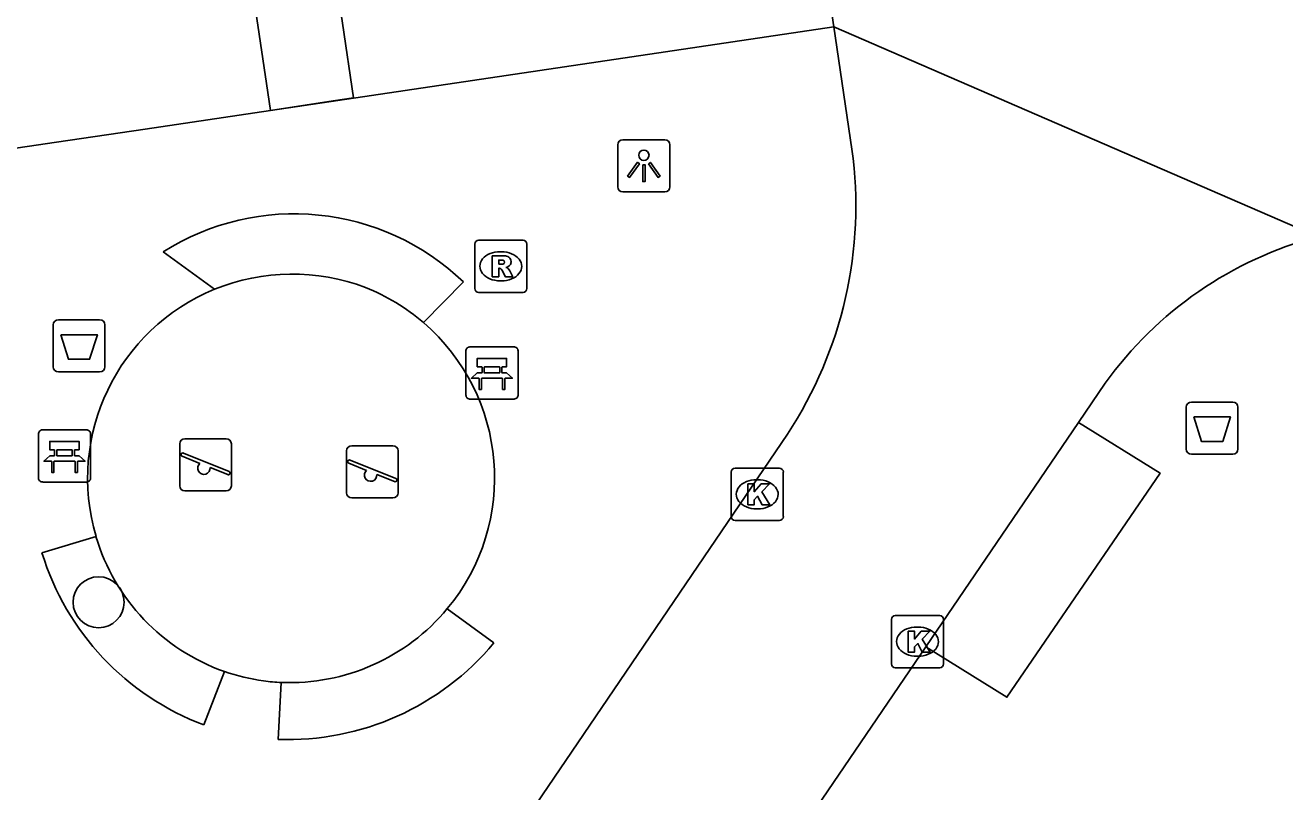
# Model space of a CAD drawing. Extents: x 159280 to 160375, y 384531 to 385872.
# Drawn here: x 159875.06 to 159899.2, y 384918.15 to 384932.85 of the extents above; entities that cross this region are included whole.
import ezdxf

# ---------------------------------------------------------------- set-up
doc = ezdxf.new("R2010")
doc.units = 0
for name, color, linetype in [('IMGEO_Afvalbak', 7, 'Continuous'), ('IMGEO_Bank', 7, 'Continuous'), ('IMGEO_Boom', 7, 'Continuous'), ('IMGEO_Haag', 7, 'Continuous'), ('IMGEO_Kolk', 7, 'Continuous'), ('IMGEO_Lichtpunt', 7, 'Continuous'), ('IMGEO_Pand', 7, 'Continuous'), ('IMGEO_Pand_overbouw', 7, 'Continuous'), ('IMGEO_Rijbaan_lokaal_open', 7, 'Continuous'), ('IMGEO_Rioolput', 7, 'Continuous'), ('IMGEO_Speelvoorziening', 7, 'Continuous'), ('IMGEO_Voetpad_open', 7, 'Continuous')]:
    doc.layers.add(name, color=color, linetype=linetype)

msp = doc.modelspace()

# ---------------------------------------------------------------- linework, layer by layer
at = {"layer": 'IMGEO_Afvalbak'}
for p, q in [((159875.593, 384926.305), (159875.593, 384927.105)), ((159875.593, 384927.105), (159875.593, 384926.305)), ((159875.693, 384927.205), (159876.483, 384927.205)), ((159876.483, 384927.205), (159875.693, 384927.205)), ((159876.583, 384927.105), (159876.583, 384926.305)), ((159876.583, 384926.305), (159876.583, 384927.105)), ((159876.483, 384926.205), (159875.693, 384926.205)), ((159875.693, 384926.205), (159876.483, 384926.205)), ((159897.31, 384924.727), (159897.31, 384925.527)), ((159897.31, 384925.527), (159897.31, 384924.727)), ((159897.41, 384925.627), (159898.2, 384925.627)), ((159898.2, 384925.627), (159897.41, 384925.627)), ((159898.3, 384925.527), (159898.3, 384924.727)), ((159898.3, 384924.727), (159898.3, 384925.527)), ((159898.2, 384924.627), (159897.41, 384924.627)), ((159897.41, 384924.627), (159898.2, 384924.627))]:
    msp.add_line(p, q, dxfattribs=at)
for points in [[(159875.736, 384926.919), (159876.44, 384926.919), (159876.291, 384926.449), (159875.885, 384926.449), (159875.736, 384926.919)], [(159897.453, 384925.341), (159898.157, 384925.341), (159898.008, 384924.871), (159897.602, 384924.871), (159897.453, 384925.341)]]:
    msp.add_lwpolyline(points, dxfattribs=at)
for centre, start, end in [((159875.693, 384927.105), 90, 180), ((159875.693, 384927.105), 90, 180), ((159876.483, 384927.105), 0, 90), ((159876.483, 384927.105), 360, 90), ((159875.693, 384926.305), 180, 270), ((159875.693, 384926.305), 180, 270), ((159876.483, 384926.305), 270, 0), ((159876.483, 384926.305), 270, 0), ((159897.41, 384925.527), 90, 180), ((159897.41, 384925.527), 90, 180), ((159898.2, 384925.527), 0, 90), ((159898.2, 384925.527), 360, 90), ((159897.41, 384924.727), 180, 270), ((159897.41, 384924.727), 180, 270), ((159898.2, 384924.727), 270, 0), ((159898.2, 384924.727), 270, 0)]:
    msp.add_arc(centre, 0.1, start, end, dxfattribs=at)
at = {"layer": 'IMGEO_Bank'}
for p, q in [((159883.503, 384925.76), (159883.503, 384926.601)), ((159883.503, 384926.601), (159883.503, 384925.76)), ((159883.578, 384926.685), (159884.419, 384926.685)), ((159884.419, 384926.685), (159883.578, 384926.685)), ((159884.503, 384926.61), (159884.503, 384925.769)), ((159884.503, 384925.769), (159884.503, 384926.61)), ((159883.812, 384926.191), (159883.812, 384926.297)), ((159883.856, 384926.297), (159883.856, 384926.191)), ((159884.144, 384926.303), (159883.862, 384926.303)), ((159884.15, 384926.191), (159884.15, 384926.297)), ((159884.194, 384926.297), (159884.194, 384926.191)), ((159884.2, 384926.083), (159883.807, 384926.083)), ((159883.862, 384926.185), (159884.144, 384926.185)), ((159884.428, 384925.685), (159883.587, 384925.685)), ((159883.587, 384925.685), (159884.428, 384925.685)), ((159875.385, 384925.094), (159876.226, 384925.094)), ((159876.226, 384925.094), (159875.385, 384925.094)), ((159875.31, 384924.169), (159875.31, 384925.01)), ((159875.31, 384925.01), (159875.31, 384924.169)), ((159876.31, 384925.019), (159876.31, 384924.178)), ((159876.31, 384924.178), (159876.31, 384925.019)), ((159875.619, 384924.6), (159875.619, 384924.706)), ((159875.663, 384924.706), (159875.663, 384924.6)), ((159875.951, 384924.712), (159875.669, 384924.712)), ((159875.669, 384924.594), (159875.951, 384924.594)), ((159875.957, 384924.6), (159875.957, 384924.706)), ((159876.001, 384924.706), (159876.001, 384924.6)), ((159876.007, 384924.492), (159875.614, 384924.492)), ((159876.235, 384924.094), (159875.394, 384924.094)), ((159875.394, 384924.094), (159876.235, 384924.094))]:
    msp.add_line(p, q, dxfattribs=at)
for points in [[(159883.806, 384926.303), (159883.72, 384926.303), (159883.72, 384926.464), (159884.283, 384926.464), (159884.283, 384926.303), (159884.2, 384926.303)], [(159883.75, 384926.083), (159883.608, 384926.083), (159883.72, 384926.185), (159883.806, 384926.185)], [(159883.8, 384926.076), (159883.8, 384925.869), (159883.757, 384925.869), (159883.757, 384926.076)], [(159884.2, 384926.185), (159884.283, 384926.185), (159884.395, 384926.083), (159884.256, 384926.083)], [(159884.25, 384926.076), (159884.25, 384925.869), (159884.206, 384925.869), (159884.206, 384926.076)], [(159875.613, 384924.712), (159875.527, 384924.712), (159875.527, 384924.873), (159876.09, 384924.873), (159876.09, 384924.712), (159876.007, 384924.712)], [(159875.557, 384924.492), (159875.415, 384924.492), (159875.527, 384924.594), (159875.613, 384924.594)], [(159876.007, 384924.594), (159876.09, 384924.594), (159876.202, 384924.492), (159876.063, 384924.492)], [(159875.607, 384924.485), (159875.607, 384924.278), (159875.564, 384924.278), (159875.564, 384924.485)], [(159876.057, 384924.485), (159876.057, 384924.278), (159876.013, 384924.278), (159876.013, 384924.485)]]:
    msp.add_lwpolyline(points, dxfattribs=at)
for centre, radius, start, end in [((159883.581, 384926.607), 0.0779, 92.4484, 184.2845), ((159883.581, 384926.607), 0.0779, 92.4484, 184.2845), ((159884.425, 384926.607), 0.0779, 2.4484, 94.2845), ((159884.425, 384926.607), 0.0779, 2.4484, 94.2845), ((159883.805, 384926.296), 0.00671, 2.8957, 87.1043), ((159883.862, 384926.296), 0.00671, 92.8957, 177.1043), ((159884.144, 384926.296), 0.00671, 2.8957, 87.1043), ((159884.201, 384926.296), 0.00671, 92.8957, 177.1043), ((159883.75, 384926.076), 0.00671, 2.8957, 87.1043), ((159883.807, 384926.076), 0.00671, 92.8957, 177.1043), ((159883.805, 384926.192), 0.00671, 272.8957, 357.1043), ((159883.862, 384926.192), 0.00671, 182.8957, 267.1043), ((159884.144, 384926.192), 0.00671, 272.8957, 357.1043), ((159884.201, 384926.192), 0.00671, 182.8957, 267.1043), ((159884.199, 384926.076), 0.00671, 2.8957, 87.1043), ((159884.256, 384926.076), 0.00671, 92.8957, 177.1043), ((159884.425, 384925.763), 0.0779, 272.4484, 4.2845), ((159884.425, 384925.763), 0.0779, 272.4484, 4.2845), ((159883.581, 384925.763), 0.0779, 182.4484, 274.2845), ((159883.581, 384925.763), 0.0779, 182.4484, 274.2845), ((159875.388, 384925.016), 0.0779, 92.4484, 184.2845), ((159875.388, 384925.016), 0.0779, 92.4484, 184.2845), ((159876.232, 384925.016), 0.0779, 2.4484, 94.2845), ((159876.232, 384925.016), 0.0779, 2.4484, 94.2845), ((159875.612, 384924.705), 0.00671, 2.8957, 87.1043), ((159875.612, 384924.601), 0.00671, 272.8957, 357.1043), ((159875.669, 384924.705), 0.00671, 92.8957, 177.1043), ((159875.669, 384924.601), 0.00671, 182.8957, 267.1043), ((159875.951, 384924.705), 0.00671, 2.8957, 87.1043), ((159875.951, 384924.601), 0.00671, 272.8957, 357.1043), ((159876.008, 384924.705), 0.00671, 92.8957, 177.1043), ((159876.008, 384924.601), 0.00671, 182.8957, 267.1043), ((159875.557, 384924.485), 0.00671, 2.8957, 87.1043), ((159875.614, 384924.485), 0.00671, 92.8957, 177.1043), ((159876.006, 384924.485), 0.00671, 2.8957, 87.1043), ((159876.063, 384924.485), 0.00671, 92.8957, 177.1043), ((159875.388, 384924.172), 0.0779, 182.4484, 274.2845), ((159875.388, 384924.172), 0.0779, 182.4484, 274.2845), ((159876.232, 384924.172), 0.0779, 272.4484, 4.2845), ((159876.232, 384924.172), 0.0779, 272.4484, 4.2845)]:
    msp.add_arc(centre, radius, start, end, dxfattribs=at)
at = {"layer": 'IMGEO_Boom'}
msp.add_circle((159876.463, 384921.789), 0.489, dxfattribs=at)
at = {"layer": 'IMGEO_Haag'}
for centre, radius, start, end in [((159880.174, 384924.158), 3.925, 69.0175, 112.2891), ((159880.115, 384924.156), 3.949, 49.3357, 68.2367), ((159880.174, 384924.161), 3.922, 196.4389, 250.6351), ((159880.127, 384924.168), 3.921, 267.6107, 320.3377)]:
    msp.add_arc(centre, radius, start, end, dxfattribs=at)
at = {"layer": 'IMGEO_Kolk'}
for p, q in [((159888.661, 384924.358), (159889.513, 384924.358)), ((159888.586, 384923.432), (159888.586, 384924.284)), ((159889.074, 384924.138), (159889.099, 384924.138)), ((159889.587, 384924.284), (159889.587, 384923.432)), ((159889.513, 384923.358), (159888.661, 384923.358)), ((159889.097, 384923.578), (159889.072, 384923.578)), ((159891.658, 384920.607), (159891.658, 384921.459)), ((159891.733, 384921.533), (159892.585, 384921.533)), ((159892.659, 384921.459), (159892.659, 384920.607)), ((159892.146, 384921.313), (159892.171, 384921.313)), ((159892.169, 384920.753), (159892.144, 384920.753)), ((159892.585, 384920.533), (159891.733, 384920.533))]:
    msp.add_line(p, q, dxfattribs=at)
for points in [[(159888.661, 384924.358), (159889.513, 384924.358)], [(159888.586, 384923.432), (159888.586, 384924.284)], [(159889.587, 384924.284), (159889.587, 384923.432)], [(159888.907, 384924.058), (159889.03, 384924.058), (159889.03, 384923.907), (159889.16, 384924.058), (159889.324, 384924.058), (159889.178, 384923.907), (159889.331, 384923.658), (159889.179, 384923.658), (159889.094, 384923.822), (159889.03, 384923.755), (159889.03, 384923.658), (159888.907, 384923.658), (159888.907, 384924.058)], [(159889.513, 384923.358), (159888.661, 384923.358)], [(159891.658, 384920.607), (159891.658, 384921.459)], [(159891.733, 384921.533), (159892.585, 384921.533)], [(159892.659, 384921.459), (159892.659, 384920.607)], [(159891.979, 384921.233), (159892.102, 384921.233), (159892.102, 384921.082), (159892.232, 384921.233), (159892.396, 384921.233), (159892.25, 384921.082), (159892.403, 384920.833), (159892.251, 384920.833), (159892.166, 384920.997), (159892.102, 384920.93), (159892.102, 384920.833), (159891.979, 384920.833), (159891.979, 384921.233)], [(159892.585, 384920.533), (159891.733, 384920.533)]]:
    msp.add_lwpolyline(points, dxfattribs=at)
for centre, start, end in [((159888.663, 384924.282), 91.552, 178.448), ((159888.663, 384924.282), 91.552, 178.448), ((159889.511, 384924.282), 1.552, 88.448), ((159889.511, 384924.282), 1.552, 88.448), ((159888.663, 384923.434), 181.552, 268.448), ((159888.663, 384923.434), 181.552, 268.448), ((159889.511, 384923.434), 271.552, 358.448), ((159889.511, 384923.434), 271.552, 358.448), ((159891.735, 384921.457), 91.552, 178.448), ((159891.735, 384921.457), 91.552, 178.448), ((159892.583, 384921.457), 1.552, 88.448), ((159892.583, 384921.457), 1.552, 88.448), ((159891.735, 384920.609), 181.552, 268.448), ((159891.735, 384920.609), 181.552, 268.448), ((159892.583, 384920.609), 271.552, 358.448), ((159892.583, 384920.609), 271.552, 358.448)]:
    msp.add_arc(centre, 0.0765, start, end, dxfattribs=at)
for centre, major_axis, ratio, start_param, end_param in [((159889.073, 384923.858), (-0.387, 0.002), 0.722429, 4.712389, 7.853982), ((159889.098, 384923.858), (-0.39, 0.002), 0.717154, 1.570796, 4.712389), ((159892.145, 384921.033), (-0.387, 0.002), 0.722429, 4.712389, 7.853982), ((159892.17, 384921.033), (-0.39, 0.002), 0.717154, 1.570796, 4.712389)]:
    msp.add_ellipse(centre, major_axis=major_axis, ratio=ratio, start_param=start_param, end_param=end_param, dxfattribs=at)
at = {"layer": 'IMGEO_Lichtpunt'}
for p, q in [((159887.317, 384930.656), (159886.509, 384930.656)), ((159887.317, 384930.656), (159886.509, 384930.656)), ((159886.415, 384930.561), (159886.415, 384929.754)), ((159886.415, 384930.561), (159886.415, 384929.754)), ((159887.411, 384929.754), (159887.411, 384930.561)), ((159887.411, 384929.754), (159887.411, 384930.561)), ((159886.509, 384929.66), (159887.317, 384929.66)), ((159886.509, 384929.66), (159887.317, 384929.66))]:
    msp.add_line(p, q, dxfattribs=at)
for points in [[(159886.789, 384930.225), (159886.828, 384930.197), (159886.64, 384929.935), (159886.602, 384929.962), (159886.789, 384930.225)], [(159886.891, 384930.177), (159886.938, 384930.177), (159886.938, 384929.855), (159886.891, 384929.855), (159886.891, 384930.177)], [(159887.001, 384930.197), (159887.039, 384930.224), (159887.226, 384929.962), (159887.187, 384929.934), (159887.001, 384930.197)]]:
    msp.add_lwpolyline(points, dxfattribs=at)
msp.add_circle((159886.914, 384930.359), 0.0994, dxfattribs=at)
for centre, start, end in [((159886.509, 384930.561), 90, 180), ((159886.509, 384930.561), 90, 180), ((159887.317, 384930.561), 0, 90), ((159887.317, 384930.561), 0, 90), ((159886.509, 384929.754), 180, 270), ((159886.509, 384929.754), 180, 270), ((159887.317, 384929.754), 270, 0), ((159887.317, 384929.754), 270, 360)]:
    msp.add_arc(centre, 0.0946, start, end, dxfattribs=at)
at = {"layer": 'IMGEO_Pand'}
for points in [[(159878.885, 384936.944), (159878.909, 384936.948), (159879.709, 384931.562), (159879.76, 384931.218)], [(159879.76, 384931.218), (159877.354, 384930.862), (159875.655, 384930.611), (159866.089, 384929.196), (159865.855, 384930.774), (159863.387, 384930.409), (159863.621, 384928.831), (159863.406, 384928.799), (159863.195, 384928.768), (159863.172, 384928.922)]]:
    msp.add_lwpolyline(points, dxfattribs=at)
at = {"layer": 'IMGEO_Pand_overbouw'}
msp.add_lwpolyline([(159880.506, 384937.194), (159878.909, 384936.948), (159879.709, 384931.562), (159879.76, 384931.218), (159880.957, 384931.403), (159881.346, 384931.463)], close=True, dxfattribs=at)
at = {"layer": 'IMGEO_Rijbaan_lokaal_open'}
for points in [[(159890.066, 384936.091), (159890.552, 384932.824)], [(159890.552, 384932.824), (159899.827, 384928.8)], [(159890.902, 384930.474), (159890.552, 384932.824)], [(159895.245, 384925.237), (159895.757, 384925.989)], [(159892.317, 384920.935), (159895.245, 384925.237)], [(159883.932, 384916.564), (159889.665, 384925.012)], [(159889.608, 384916.953), (159892.317, 384920.935)]]:
    msp.add_lwpolyline(points, dxfattribs=at)
for centre, radius, start, end in [((159883.019, 384929.388), 7.957, 326.6353, 7.8432), ((159901.724, 384921.701), 7.348, 104.9632, 144.2996)]:
    msp.add_arc(centre, radius, start, end, dxfattribs=at)
at = {"layer": 'IMGEO_Rioolput'}
for p, q in [((159883.746, 384928.731), (159884.598, 384928.731)), ((159883.671, 384927.805), (159883.671, 384928.657)), ((159884.159, 384928.511), (159884.184, 384928.511)), ((159884.672, 384928.657), (159884.672, 384927.805)), ((159884.182, 384927.951), (159884.157, 384927.951)), ((159884.598, 384927.731), (159883.746, 384927.731))]:
    msp.add_line(p, q, dxfattribs=at)
for points in [[(159883.746, 384928.731), (159884.598, 384928.731)], [(159883.671, 384927.805), (159883.671, 384928.657)], [(159884.26, 384928.429), (159884.008, 384928.431), (159884.008, 384928.031)], [(159884.672, 384928.657), (159884.672, 384927.805)], [(159884.008, 384928.031), (159884.132, 384928.031), (159884.132, 384928.193), (159884.143, 384928.193)], [(159884.186, 384928.35), (159884.132, 384928.35), (159884.132, 384928.269)], [(159884.132, 384928.269), (159884.184, 384928.269)], [(159884.19, 384928.164), (159884.261, 384928.031), (159884.401, 384928.031), (159884.336, 384928.157)], [(159884.598, 384927.731), (159883.746, 384927.731)]]:
    msp.add_lwpolyline(points, dxfattribs=at)
for centre, radius, start, end in [((159883.748, 384928.655), 0.0765, 91.552, 178.448), ((159883.748, 384928.655), 0.0765, 91.552, 178.448), ((159884.596, 384928.655), 0.0765, 1.552, 88.448), ((159884.596, 384928.655), 0.0765, 1.552, 88.448), ((159884.259, 384928.319), 0.109, 350.3612, 89.416), ((159884.142, 384928.14), 0.0533, 26.0293, 88.6989), ((159884.168, 384928.458), 0.19, 274.7715, 282.9687), ((159884.192, 384928.254), 0.0964, 77.0061, 93.1865), ((159884.206, 384928.311), 0.0378, 276.6634, 79.6772), ((159884.257, 384928.319), 0.112, 277.5842, 350.9817), ((159884.241, 384928.104), 0.108, 29.5134, 73.7905), ((159883.748, 384927.807), 0.0765, 181.552, 268.448), ((159883.748, 384927.807), 0.0765, 181.552, 268.448), ((159884.596, 384927.807), 0.0765, 271.552, 358.448), ((159884.596, 384927.807), 0.0765, 271.552, 358.448)]:
    msp.add_arc(centre, radius, start, end, dxfattribs=at)
for centre, major_axis, ratio, start_param, end_param in [((159884.158, 384928.231), (-0.387, 0.002), 0.722429, 4.712389, 7.853982), ((159884.183, 384928.231), (-0.39, 0.002), 0.717154, 1.570796, 4.712389)]:
    msp.add_ellipse(centre, major_axis=major_axis, ratio=ratio, start_param=start_param, end_param=end_param, dxfattribs=at)
at = {"layer": 'IMGEO_Speelvoorziening'}
for p, q in [((159878.018, 384924.023), (159878.018, 384924.823)), ((159878.018, 384924.823), (159878.018, 384924.023)), ((159878.118, 384924.923), (159878.908, 384924.923)), ((159878.908, 384924.923), (159878.118, 384924.923)), ((159879.008, 384924.823), (159879.008, 384924.023)), ((159879.008, 384924.023), (159879.008, 384924.823)), ((159878.401, 384924.451), (159878.062, 384924.588)), ((159878.087, 384924.648), (159878.963, 384924.295)), ((159881.214, 384923.889), (159881.214, 384924.689)), ((159881.214, 384924.689), (159881.214, 384923.889)), ((159881.314, 384924.789), (159882.104, 384924.789)), ((159882.104, 384924.789), (159881.314, 384924.789)), ((159882.204, 384924.689), (159882.204, 384923.889)), ((159882.204, 384923.889), (159882.204, 384924.689)), ((159878.939, 384924.235), (159878.599, 384924.372)), ((159881.597, 384924.317), (159881.258, 384924.454)), ((159881.283, 384924.514), (159882.159, 384924.161)), ((159882.135, 384924.101), (159881.795, 384924.238)), ((159878.908, 384923.923), (159878.118, 384923.923)), ((159878.118, 384923.923), (159878.908, 384923.923)), ((159882.104, 384923.789), (159881.314, 384923.789)), ((159881.314, 384923.789), (159882.104, 384923.789))]:
    msp.add_line(p, q, dxfattribs=at)
for centre, radius, start, end in [((159878.118, 384924.823), 0.1, 90, 180), ((159878.118, 384924.823), 0.1, 90, 180), ((159878.908, 384924.823), 0.1, 0, 90), ((159878.908, 384924.823), 0.1, 360, 90), ((159878.075, 384924.618), 0.0327, 68.078, 248.078), ((159881.314, 384924.689), 0.1, 90, 180), ((159881.314, 384924.689), 0.1, 90, 180), ((159882.104, 384924.689), 0.1, 0, 90), ((159882.104, 384924.689), 0.1, 360, 90), ((159878.48, 384924.361), 0.12, 130.9928, 5.1632), ((159881.271, 384924.484), 0.0327, 68.078, 248.078), ((159881.676, 384924.227), 0.12, 130.9928, 5.1632), ((159878.951, 384924.265), 0.0327, 248.078, 68.078), ((159882.147, 384924.131), 0.0327, 248.078, 68.078), ((159878.118, 384924.023), 0.1, 180, 270), ((159878.118, 384924.023), 0.1, 180, 270), ((159878.908, 384924.023), 0.1, 270, 0), ((159878.908, 384924.023), 0.1, 270, 0), ((159881.314, 384923.889), 0.1, 180, 270), ((159881.314, 384923.889), 0.1, 180, 270), ((159882.104, 384923.889), 0.1, 270, 0), ((159882.104, 384923.889), 0.1, 270, 0)]:
    msp.add_arc(centre, radius, start, end, dxfattribs=at)
at = {"layer": 'IMGEO_Voetpad_open'}
for points in [[(159890.552, 384932.824), (159879.76, 384931.218)], [(159878.685, 384927.79), (159877.699, 384928.505)], [(159883.454, 384927.931), (159882.688, 384927.151)], [(159895.245, 384925.237), (159896.809, 384924.264), (159893.874, 384919.966), (159892.317, 384920.935)], [(159875.377, 384922.737), (159876.413, 384923.051)], [(159883.146, 384921.665), (159884.04, 384921.008)], [(159878.874, 384920.461), (159878.482, 384919.437)], [(159879.902, 384919.157), (159879.964, 384920.25)]]:
    msp.add_lwpolyline(points, dxfattribs=at)
for centre, radius, start, end in [((159880.212, 384924.559), 4.678, 46.1196, 122.4888), ((159880.173, 384924.163), 3.921, 112.3005, 196.471), ((159880.124, 384924.175), 3.928, 320.2878, 49.2568), ((159880.281, 384924.24), 5.129, 197.0442, 249.4681), ((159880.083, 384924.304), 5.15, 267.9898, 320.2099), ((159880.172, 384924.158), 3.918, 250.6545, 261.9913), ((159880.093, 384923.857), 3.609, 262.5712, 267.9577)]:
    msp.add_arc(centre, radius, start, end, dxfattribs=at)

doc.saveas('drawing.dxf')
